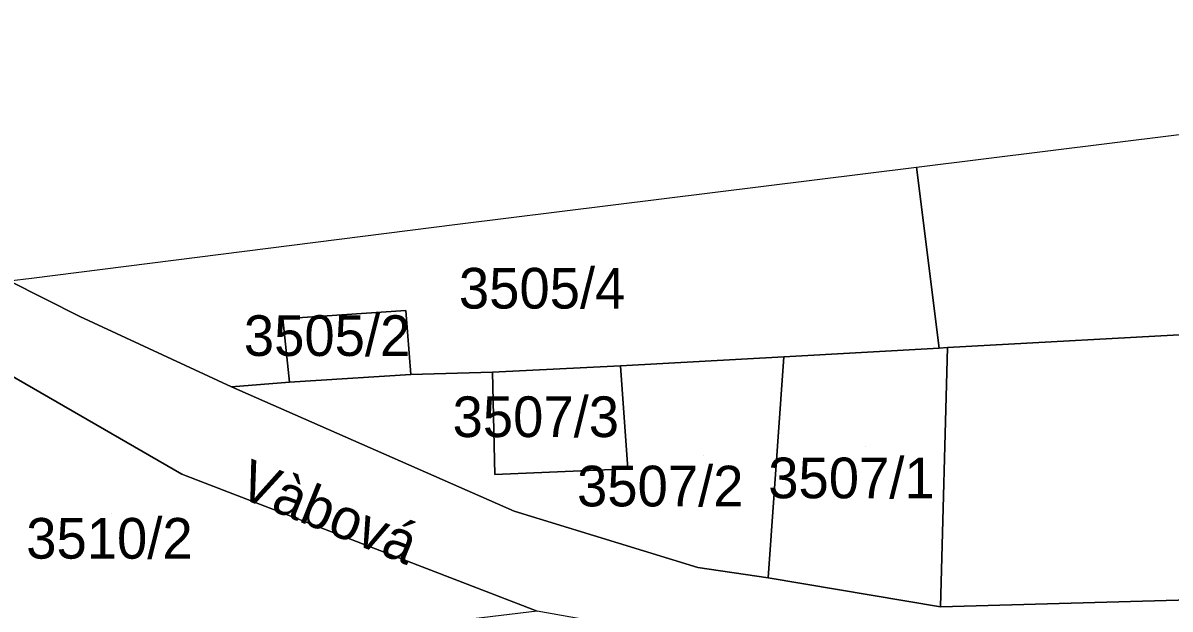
# Model space of a CAD drawing. Extents: x -262657 to -261595, y -1238015 to -1237156.
# Drawn here: x -262217.3 to -262160.9, y -1237452.8 to -1237424 of the extents above; entities that cross this region are included whole.
import ezdxf

# ---------------------------------------------------------------- set-up
doc = ezdxf.new("R2010")
doc.units = 0
for name, color, linetype in [('body_kn', 7, 'Continuous'), ('kladpar_druhypozemkov', 7, 'Continuous'), ('kladpar_hranice', 7, 'Continuous'), ('kladpar_parcelnecisla', 7, 'Continuous'), ('kladpar_plochy', 7, 'Continuous'), ('popisy', 7, 'Continuous')]:
    doc.layers.add(name, color=color, linetype=linetype)

msp = doc.modelspace()

# ---------------------------------------------------------------- linework, layer by layer
at = {"layer": 'body_kn'}
for p, q in [((-262173.41, -1237431.09), (-262173.41, -1237431.09)), ((-262173.41, -1237431.09), (-262173.41, -1237431.09)), ((-262195.96, -1237433.89), (-262195.96, -1237433.89)), ((-262216.9, -1237436.56), (-262216.9, -1237436.56)), ((-262214.52, -1237438.44), (-262214.52, -1237438.44)), ((-262204.54, -1237438.55), (-262204.54, -1237438.55)), ((-262198.5, -1237438.15), (-262198.5, -1237438.15)), ((-262172.3, -1237439.99), (-262172.3, -1237439.99)), ((-262172.3, -1237439.99), (-262172.3, -1237439.99)), ((-262171.89, -1237439.97), (-262171.89, -1237439.97)), ((-262187.96, -1237440.87), (-262187.96, -1237440.87)), ((-262187.96, -1237440.87), (-262187.96, -1237440.87)), ((-262179.92, -1237440.42), (-262179.92, -1237440.42)), ((-262198.25, -1237441.29), (-262198.25, -1237441.29)), ((-262198.25, -1237441.29), (-262198.25, -1237441.29)), ((-262194.24, -1237441.18), (-262194.24, -1237441.18)), ((-262207.07, -1237441.9), (-262207.07, -1237441.9)), ((-262204.21, -1237441.67), (-262204.21, -1237441.67)), ((-262187.59, -1237445.94), (-262187.59, -1237445.94)), ((-262209.51, -1237446.2), (-262209.51, -1237446.2)), ((-262194.13, -1237446.21), (-262194.13, -1237446.21)), ((-262193.17, -1237448.01), (-262193.17, -1237448.01)), ((-262184.15, -1237450.78), (-262184.15, -1237450.78)), ((-262180.7, -1237451.3), (-262180.7, -1237451.3)), ((-262180.7, -1237451.3), (-262180.7, -1237451.3)), ((-262172.23, -1237452.72), (-262172.23, -1237452.72)), ((-262172.23, -1237452.72), (-262172.23, -1237452.72))]:
    msp.add_line(p, q, dxfattribs=at)
at = {"layer": 'kladpar_druhypozemkov'}
for p, q in [((-262191.19, -1237436.18), (-262191.19, -1237436.18)), ((-262201.24, -1237438.72), (-262201.24, -1237438.72)), ((-262190.98, -1237442.46), (-262190.98, -1237442.46)), ((-262175.91, -1237444.81), (-262175.91, -1237444.81)), ((-262183.88, -1237445.3), (-262183.88, -1237445.3)), ((-262212.95, -1237448.14), (-262212.95, -1237448.14))]:
    msp.add_line(p, q, dxfattribs=at)
at = {"layer": 'kladpar_hranice'}
for points in [[(-262173.41, -1237431.09), (-262116.37, -1237424), (-262116.41, -1237424.98), (-262115.63, -1237429.9), (-262114.74, -1237436.9), (-262145.51, -1237438.52), (-262171.89, -1237439.97), (-262172.3, -1237439.99), (-262173.41, -1237431.09)], [(-262172.3, -1237439.99), (-262179.92, -1237440.42), (-262187.96, -1237440.87), (-262194.24, -1237441.18), (-262198.25, -1237441.29), (-262198.5, -1237438.15), (-262204.54, -1237438.55), (-262204.21, -1237441.67), (-262207.07, -1237441.9), (-262214.52, -1237438.44), (-262218, -1237436.69), (-262216.9, -1237436.56), (-262195.96, -1237433.89), (-262173.41, -1237431.09), (-262172.3, -1237439.99)], [(-262230.34, -1237434.19), (-262221.46, -1237439.3), (-262209.51, -1237446.2), (-262192.05, -1237452.94), (-262195.18, -1237453.31), (-262242.2, -1237458.94), (-262242.94, -1237448.59), (-262237.36, -1237447.78), (-262237.65, -1237443.96)], [(-262137.3, -1237455.41), (-262166.33, -1237456.32), (-262183.22, -1237454.52), (-262187.73, -1237453.71), (-262192.05, -1237452.94), (-262209.51, -1237446.2), (-262221.46, -1237439.3), (-262220.93, -1237439.31), (-262218, -1237436.69), (-262214.52, -1237438.44), (-262207.07, -1237441.9), (-262193.17, -1237448.01), (-262184.15, -1237450.78), (-262180.7, -1237451.3), (-262172.23, -1237452.72), (-262144.2, -1237451.94)], [(-262198.25, -1237441.29), (-262204.21, -1237441.67), (-262204.54, -1237438.55), (-262198.5, -1237438.15), (-262198.25, -1237441.29)], [(-262144.2, -1237451.94), (-262172.23, -1237452.72), (-262171.89, -1237439.97), (-262145.51, -1237438.52), (-262144.2, -1237451.94)], [(-262172.23, -1237452.72), (-262180.7, -1237451.3), (-262179.92, -1237440.42), (-262172.3, -1237439.99), (-262171.89, -1237439.97), (-262172.23, -1237452.72)], [(-262180.7, -1237451.3), (-262184.15, -1237450.78), (-262193.17, -1237448.01), (-262207.07, -1237441.9), (-262204.21, -1237441.67), (-262198.25, -1237441.29), (-262194.24, -1237441.18), (-262194.13, -1237446.21), (-262187.59, -1237445.94), (-262187.96, -1237440.87), (-262179.92, -1237440.42), (-262180.7, -1237451.3)], [(-262187.96, -1237440.87), (-262187.59, -1237445.94), (-262194.13, -1237446.21), (-262194.24, -1237441.18), (-262187.96, -1237440.87)]]:
    msp.add_lwpolyline(points, dxfattribs=at)
at = {"layer": 'kladpar_plochy'}
for p, q in [((-262221.46, -1237439.3), (-262209.51, -1237446.2)), ((-262209.51, -1237446.2), (-262192.05, -1237452.94))]:
    msp.add_line(p, q, dxfattribs=at)
for points in [[(-262173.41, -1237431.09), (-262116.37, -1237424), (-262116.41, -1237424.98), (-262115.63, -1237429.9), (-262114.74, -1237436.9), (-262145.51, -1237438.52), (-262171.89, -1237439.97), (-262172.3, -1237439.99)], [(-262172.3, -1237439.99), (-262179.92, -1237440.42), (-262187.96, -1237440.87), (-262194.24, -1237441.18), (-262198.25, -1237441.29), (-262198.5, -1237438.15), (-262204.54, -1237438.55), (-262204.21, -1237441.67), (-262207.07, -1237441.9), (-262214.52, -1237438.44), (-262218, -1237436.69), (-262216.9, -1237436.56), (-262195.96, -1237433.89), (-262173.41, -1237431.09)], [(-262198.25, -1237441.29), (-262204.21, -1237441.67), (-262204.54, -1237438.55), (-262198.5, -1237438.15)], [(-262144.2, -1237451.94), (-262172.23, -1237452.72), (-262171.89, -1237439.97), (-262145.51, -1237438.52)], [(-262172.23, -1237452.72), (-262180.7, -1237451.3), (-262179.92, -1237440.42), (-262172.3, -1237439.99), (-262171.89, -1237439.97)], [(-262180.7, -1237451.3), (-262184.15, -1237450.78), (-262193.17, -1237448.01), (-262207.07, -1237441.9), (-262204.21, -1237441.67), (-262198.25, -1237441.29), (-262194.24, -1237441.18), (-262194.13, -1237446.21), (-262187.59, -1237445.94), (-262187.96, -1237440.87), (-262179.92, -1237440.42)], [(-262187.96, -1237440.87), (-262187.59, -1237445.94), (-262194.13, -1237446.21), (-262194.24, -1237441.18)]]:
    msp.add_lwpolyline(points, close=True, dxfattribs=at)
msp.add_lwpolyline([(-262137.3, -1237455.41), (-262166.33, -1237456.32), (-262183.22, -1237454.52), (-262187.73, -1237453.71), (-262192.05, -1237452.94), (-262209.51, -1237446.2), (-262221.46, -1237439.3), (-262220.93, -1237439.31), (-262218, -1237436.69), (-262214.52, -1237438.44), (-262207.07, -1237441.9), (-262193.17, -1237448.01), (-262184.15, -1237450.78), (-262180.7, -1237451.3), (-262172.23, -1237452.72), (-262144.2, -1237451.94)], dxfattribs=at)

# ---------------------------------------------------------------- texts
at = {"layer": 'kladpar_parcelnecisla'}
for s, p in [('3505/4', (-262195.894, -1237438.05)), ('3505/2', (-262206.461, -1237440.38)), ('3507/3', (-262196.204, -1237444.37)), ('3507/1', (-262180.692, -1237447.38)), ('3507/2', (-262190.088, -1237447.78)), ('3510/2', (-262217.156, -1237450.35))]:
    msp.add_text(s, height=2, dxfattribs=at).set_placement(p)
at = {"layer": 'popisy'}
msp.add_text('Vàbová', height=2, rotation=338, dxfattribs=at).set_placement((-262206.854, -1237447.274))

doc.saveas('drawing.dxf')
